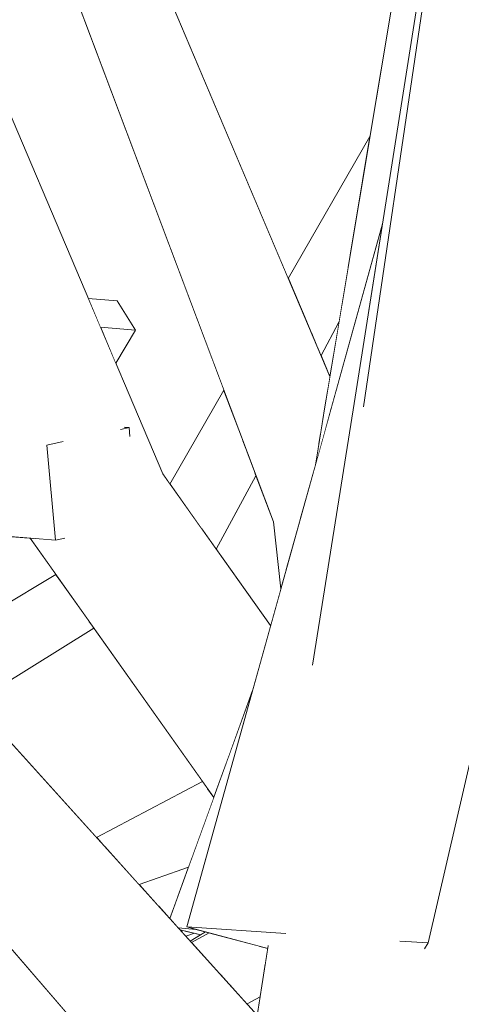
# Model space of a CAD drawing. Extents: x -289599 to -184549, y 66678 to 295474.
# Tile 526 of 656: x -250655 to -250628, y 72019 to 72080. Entities that reach past the tile are written whole.
import ezdxf

# ---------------------------------------------------------------- set-up
doc = ezdxf.new("R2010")
doc.units = 0
doc.header["$MEASUREMENT"] = 0
doc.linetypes.add('Wipeout_Contour', pattern=[1000, 0, -1000])
doc.layers.add('arch drzewa', color=8, linetype='Continuous')
doc.layers.add('Model drzwi', color=8, linetype='Continuous')
doc.layers.add('arch drzewa_Nr_Pióra__4', color=8, linetype='Continuous', lineweight=9)

msp = doc.modelspace()

# ---------------------------------------------------------------- wipeouts: each hides what was drawn before it
at = {"color": 254, "linetype": 'Wipeout_Contour', "lineweight": 0, "ltscale": 767236.409624}
msp.add_wipeout([(-250636.349, 72056.03), (-250636.519, 72053.924), (-250635.942, 72055.996)], dxfattribs=at).dxf.layer = 'arch drzewa'
at = {"color": 254, "linetype": 'Wipeout_Contour', "lineweight": 0, "ltscale": 2045839.702265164}
msp.add_wipeout([(-250630.554, 72005.113), (-250628.671, 72007.656), (-250623.175, 72055.069), (-250628.243, 72055.645), (-250629.435, 72029.59), (-250628.909, 72030.96), (-250626.184, 72038.988), (-250629.701, 72023.755)], dxfattribs=at).dxf.layer = 'arch drzewa'
at = {"color": 254, "linetype": 'Wipeout_Contour', "lineweight": 0, "ltscale": 1023004.058127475}
msp.add_wipeout([(-250652.298, 72018.289), (-250657.259, 72024.029), (-250653.777, 72014.742), (-250652.227, 72018.075)], dxfattribs=at).dxf.layer = 'arch drzewa'
at = {"color": 254, "linetype": 'Wipeout_Contour', "lineweight": 0, "ltscale": 767215.410583}
msp.add_wipeout([(-250640.376, 72019.41), (-250641.181, 72018.965), (-250640.556, 72018.274)], dxfattribs=at).dxf.layer = 'arch drzewa'
at = {"color": 254, "linetype": 'Wipeout_Contour', "lineweight": 0, "ltscale": 2557617.118943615}
msp.add_wipeout([(-250657.73, 72078.481), (-250651.052, 72062.763), (-250649.246, 72062.611), (-250648.112, 72060.786), (-250649.346, 72058.748), (-250646.423, 72051.866), (-250645.978, 72051.243), (-250642.624, 72057.061), (-250653.948, 72087.128), (-250652.964, 72093.033)], dxfattribs=at).dxf.layer = 'Model drzwi'
at = {"color": 254, "linetype": 'Wipeout_Contour', "lineweight": 0, "ltscale": 767239.611987}
msp.add_wipeout([(-250636.586, 72059.224), (-250636.033, 72057.921), (-250635.472, 72061.281)], dxfattribs=at).dxf.layer = 'Model drzwi'
at = {"color": 254, "linetype": 'Wipeout_Contour', "lineweight": 0, "ltscale": 1023044.932439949}
msp.add_wipeout([(-250655.871, 72047.975), (-250659.705, 72041.645), (-250653.065, 72045.63), (-250654.659, 72047.876)], dxfattribs=at).dxf.layer = 'Model drzwi'

# ---------------------------------------------------------------- next in the draw order: wipeouts: each hides what was drawn before it
at = {"color": 254, "linetype": 'Wipeout_Contour', "lineweight": 0, "ltscale": 767236.464251}
msp.add_wipeout([(-250636.349, 72056.03), (-250636.94, 72052.415), (-250636.519, 72053.924)], dxfattribs=at).dxf.layer = 'arch drzewa'
at = {"color": 254, "linetype": 'Wipeout_Contour', "lineweight": 0, "ltscale": 2045840.507681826}
msp.add_wipeout([(-250628.243, 72055.645), (-250635.17, 71998.879), (-250630.554, 72005.113), (-250629.701, 72023.755), (-250629.932, 72022.754), (-250630.152, 72022.396), (-250631.665, 72022.869), (-250629.435, 72029.59)], dxfattribs=at).dxf.layer = 'arch drzewa'
at = {"color": 254, "linetype": 'Wipeout_Contour', "lineweight": 0, "ltscale": 1023012.317242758}
msp.add_wipeout([(-250658.478, 72025.439), (-250654.371, 72013.463), (-250653.777, 72014.742), (-250657.259, 72024.029)], dxfattribs=at).dxf.layer = 'arch drzewa'
at = {"color": 254, "linetype": 'Wipeout_Contour', "lineweight": 0, "ltscale": 1022954.458143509}
msp.add_wipeout([(-250641.357, 72019.159), (-250641.181, 72018.965), (-250640.376, 72019.41), (-250640.309, 72019.831)], dxfattribs=at).dxf.layer = 'arch drzewa'
at = {"color": 254, "linetype": 'Wipeout_Contour', "lineweight": 0, "ltscale": 2557600.079345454}
msp.add_wipeout([(-250648.793, 72087.988), (-250638.618, 72064.011), (-250633.548, 72072.806), (-250630.335, 72092.052), (-250630.706, 72092.082), (-250633.39, 72092.236), (-250634.578, 72099.007), (-250641.873, 72123.928), (-250644.343, 72119.357), (-250644.911, 72117.622)], dxfattribs=at).dxf.layer = 'Model drzwi'
at = {"color": 254, "linetype": 'Wipeout_Contour', "lineweight": 0, "ltscale": 1278734.981785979}
msp.add_wipeout([(-250643.096, 72047.199), (-250639.717, 72042.456), (-250639.083, 72044.729), (-250639.548, 72048.894), (-250640.627, 72051.759)], dxfattribs=at).dxf.layer = 'Model drzwi'
at = {"color": 254, "linetype": 'Wipeout_Contour', "lineweight": 0, "ltscale": 1023012.684218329}
msp.add_wipeout([(-250650.696, 72042.289), (-250658.119, 72037.674), (-250650.542, 72029.305), (-250643.955, 72032.786)], dxfattribs=at).dxf.layer = 'Model drzwi'

# ---------------------------------------------------------------- next in the draw order: wipeouts: each hides what was drawn before it
at = {"color": 254, "linetype": 'Wipeout_Contour', "lineweight": 0, "ltscale": 1534488.617365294}
msp.add_wipeout([(-250636.349, 72056.03), (-250635.942, 72055.996), (-250632.761, 72067.402), (-250628.888, 72091.934), (-250629.047, 72091.947), (-250630.335, 72092.052)], dxfattribs=at).dxf.layer = 'arch drzewa'
at = {"color": 254, "linetype": 'Wipeout_Contour', "lineweight": 0, "ltscale": 1023002.302630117}
msp.add_wipeout([(-250650.693, 72053.096), (-250640.461, 72039.787), (-250639.717, 72042.456), (-250646.423, 72051.866)], dxfattribs=at).dxf.layer = 'arch drzewa'
at = {"color": 254, "linetype": 'Wipeout_Contour', "lineweight": 0, "ltscale": 1023016.937516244}
msp.add_wipeout([(-250660.543, 72027.828), (-250654.412, 72013.376), (-250654.371, 72013.463), (-250658.478, 72025.439)], dxfattribs=at).dxf.layer = 'arch drzewa'
at = {"color": 254, "linetype": 'Wipeout_Contour', "lineweight": 0, "ltscale": 1022956.417008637}
msp.add_wipeout([(-250642.294, 72020.194), (-250641.357, 72019.159), (-250640.309, 72019.831), (-250640.055, 72021.43)], dxfattribs=at).dxf.layer = 'arch drzewa'

# ---------------------------------------------------------------- next in the draw order: wipeouts: each hides what was drawn before it
at = {"color": 254, "linetype": 'Wipeout_Contour', "lineweight": 0, "ltscale": 1278661.992656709}
msp.add_wipeout([(-250636.61, 71996.584), (-250635.477, 71998.465), (-250635.17, 71998.879), (-250628.243, 72055.645), (-250633.949, 72056.03)], dxfattribs=at).dxf.layer = 'arch drzewa'
at = {"color": 254, "linetype": 'Wipeout_Contour', "lineweight": 0, "ltscale": 767248.085449}
msp.add_wipeout([(-250640.461, 72039.787), (-250650.693, 72053.096), (-250640.542, 72039.497)], dxfattribs=at).dxf.layer = 'arch drzewa'
at = {"color": 254, "linetype": 'Wipeout_Contour', "lineweight": 0, "ltscale": 1278698.26990356}
msp.add_wipeout([(-250640.401, 72022.547), (-250642.842, 72020.799), (-250642.294, 72020.194), (-250640.055, 72021.43), (-250639.898, 72022.413)], dxfattribs=at).dxf.layer = 'arch drzewa'

# ---------------------------------------------------------------- next in the draw order: wipeouts: each hides what was drawn before it
at = {"color": 254, "linetype": 'Wipeout_Contour', "lineweight": 0, "ltscale": 767222.761903}
msp.add_wipeout([(-250618.732, 72129.716), (-250628.243, 72055.645), (-250623.175, 72055.069)], dxfattribs=at).dxf.layer = 'arch drzewa'
at = {"color": 254, "linetype": 'Wipeout_Contour', "lineweight": 0, "ltscale": 2046030.138722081}
msp.add_wipeout([(-250654.478, 72047.862), (-250642.338, 72034.3), (-250640.841, 72038.422), (-250640.542, 72039.497), (-250650.693, 72053.096), (-250652.723, 72051.192), (-250652.509, 72047.873), (-250653.089, 72047.749)], dxfattribs=at).dxf.layer = 'arch drzewa'
at = {"color": 254, "linetype": 'Wipeout_Contour', "lineweight": 0, "ltscale": 767190.858787}
msp.add_wipeout([(-250629.932, 72022.754), (-250626.184, 72038.988), (-250628.909, 72030.96)], dxfattribs=at).dxf.layer = 'arch drzewa'
at = {"color": 254, "linetype": 'Wipeout_Contour', "lineweight": 0, "ltscale": 1022965.82463022}
msp.add_wipeout([(-250643.532, 72023.376), (-250644.629, 72022.773), (-250642.842, 72020.799), (-250640.401, 72022.547)], dxfattribs=at).dxf.layer = 'arch drzewa'

# ---------------------------------------------------------------- next in the draw order: wipeouts: each hides what was drawn before it
at = {"color": 254, "linetype": 'Wipeout_Contour', "lineweight": 0, "ltscale": 1534487.657337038}
msp.add_wipeout([(-250628.243, 72055.645), (-250618.732, 72129.716), (-250623.013, 72129.978), (-250625.233, 72098.421), (-250624.074, 72094.481), (-250625.539, 72094.074)], dxfattribs=at).dxf.layer = 'arch drzewa'
at = {"color": 254, "linetype": 'Wipeout_Contour', "lineweight": 0, "ltscale": 1790553.469735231}
msp.add_wipeout([(-250676.549, 72112.917), (-250646.423, 72051.866), (-250672.009, 72112.094), (-250675.183, 72112.669), (-250675.401, 72112.622), (-250675.416, 72112.69), (-250675.461, 72112.72)], dxfattribs=at).dxf.layer = 'arch drzewa'
at = {"color": 254, "linetype": 'Wipeout_Contour', "lineweight": 0, "ltscale": 1023010.631011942}
msp.add_wipeout([(-250654.659, 72047.876), (-250643.249, 72031.79), (-250642.338, 72034.3), (-250654.478, 72047.862)], dxfattribs=at).dxf.layer = 'arch drzewa'
at = {"color": 254, "linetype": 'Wipeout_Contour', "lineweight": 0, "ltscale": 1022922.627600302}
msp.add_wipeout([(-250629.435, 72029.59), (-250631.665, 72022.869), (-250629.932, 72022.754), (-250628.909, 72030.96)], dxfattribs=at).dxf.layer = 'arch drzewa'
at = {"color": 254, "linetype": 'Wipeout_Contour', "lineweight": 0, "ltscale": 1022971.796163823}
msp.add_wipeout([(-250644.719, 72022.873), (-250644.629, 72022.773), (-250643.532, 72023.376), (-250643.774, 72023.44)], dxfattribs=at).dxf.layer = 'arch drzewa'

# ---------------------------------------------------------------- next in the draw order: wipeouts: each hides what was drawn before it
at = {"color": 254, "linetype": 'Wipeout_Contour', "lineweight": 0, "ltscale": 1534770.144001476}
msp.add_wipeout([(-250679.286, 72110.249), (-250650.693, 72053.096), (-250676.549, 72112.917), (-250677.829, 72111.669), (-250677.81, 72111.503), (-250678.028, 72111.475)], dxfattribs=at).dxf.layer = 'arch drzewa'
at = {"color": 254, "linetype": 'Wipeout_Contour', "lineweight": 0, "ltscale": 767278.054283}
msp.add_wipeout([(-250650.29, 72060.97), (-250649.346, 72058.748), (-250648.112, 72060.786)], dxfattribs=at).dxf.layer = 'arch drzewa'
at = {"color": 254, "linetype": 'Wipeout_Contour', "lineweight": 0, "ltscale": 767271.654514}
msp.add_wipeout([(-250649.033, 72054.638), (-250648.514, 72054.749), (-250648.802, 72054.756)], dxfattribs=at).dxf.layer = 'arch drzewa'
at = {"color": 254, "linetype": 'Wipeout_Contour', "lineweight": 0, "ltscale": 1278719.945124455}
msp.add_wipeout([(-250640.841, 72038.422), (-250645.98, 72024.265), (-250645.457, 72023.688), (-250644.355, 72023.595), (-250644.933, 72023.748)], dxfattribs=at).dxf.layer = 'arch drzewa'
at = {"color": 254, "linetype": 'Wipeout_Contour', "lineweight": 0, "ltscale": 767190.224744}
msp.add_wipeout([(-250631.665, 72022.869), (-250630.152, 72022.396), (-250629.932, 72022.754)], dxfattribs=at).dxf.layer = 'arch drzewa'

# ---------------------------------------------------------------- next in the draw order: linework, layer by layer
at = {"layer": 'arch drzewa_Nr_Pióra__4', "linetype": 'Continuous'}
for p, q in [((-250629.932, 72022.754), (-250626.152, 72039.125)), ((-250629.932, 72022.754), (-250631.68, 72022.87)), ((-250630.154, 72022.393), (-250629.932, 72022.754))]:
    msp.add_line(p, q, dxfattribs=at)

# ---------------------------------------------------------------- next in the draw order: wipeouts: each hides what was drawn before it
at = {"color": 254, "linetype": 'Wipeout_Contour', "lineweight": 0, "ltscale": 1278848.425981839}
msp.add_wipeout([(-250650.693, 72053.096), (-250679.286, 72110.249), (-250657.523, 72054.478), (-250652.61, 72053.874), (-250652.723, 72051.192)], dxfattribs=at).dxf.layer = 'arch drzewa'
at = {"color": 254, "linetype": 'Wipeout_Contour', "lineweight": 0, "ltscale": 767271.562247}
msp.add_wipeout([(-250649.033, 72054.638), (-250648.465, 72054.2), (-250648.514, 72054.749)], dxfattribs=at).dxf.layer = 'arch drzewa'
at = {"color": 254, "linetype": 'Wipeout_Contour', "lineweight": 0, "ltscale": 1278717.720916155}
msp.add_wipeout([(-250645.457, 72023.688), (-250645.341, 72023.559), (-250644.062, 72023.268), (-250643.774, 72023.44), (-250644.355, 72023.595)], dxfattribs=at).dxf.layer = 'arch drzewa'

# ---------------------------------------------------------------- next in the draw order: wipeouts: each hides what was drawn before it
at = {"color": 254, "linetype": 'Wipeout_Contour', "lineweight": 0, "ltscale": 1278878.762539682}
msp.add_wipeout([(-250649.371, 72121.653), (-250659.758, 72083.256), (-250657.73, 72078.481), (-250652.964, 72093.033), (-250648.281, 72121.156)], dxfattribs=at).dxf.layer = 'arch drzewa'
at = {"color": 254, "linetype": 'Wipeout_Contour', "lineweight": 0, "ltscale": 1023040.82807685}
msp.add_wipeout([(-250649.246, 72062.611), (-250651.052, 72062.763), (-250650.29, 72060.97), (-250648.112, 72060.786)], dxfattribs=at).dxf.layer = 'arch drzewa'
at = {"color": 254, "linetype": 'Wipeout_Contour', "lineweight": 0, "ltscale": 767202.071725}
msp.add_wipeout([(-250633.949, 72056.03), (-250644.298, 71983.823), (-250636.61, 71996.584)], dxfattribs=at).dxf.layer = 'arch drzewa'
at = {"color": 254, "linetype": 'Wipeout_Contour', "lineweight": 0, "ltscale": 1534606.144165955}
msp.add_wipeout([(-250657.713, 72054.967), (-250669.218, 72055.24), (-250668.496, 72054.384), (-250653.619, 72053.658), (-250652.61, 72053.874), (-250657.523, 72054.478)], dxfattribs=at).dxf.layer = 'arch drzewa'

# ---------------------------------------------------------------- next in the draw order: wipeouts: each hides what was drawn before it
at = {"color": 254, "linetype": 'Wipeout_Contour', "lineweight": 0, "ltscale": 1790165.416708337}
msp.add_wipeout([(-250644.329, 71983.771), (-250644.298, 71983.823), (-250633.949, 72056.03), (-250634.587, 72055.839), (-250637.679, 72032.965), (-250638.782, 72023.34), (-250639.021, 72023.036)], dxfattribs=at).dxf.layer = 'arch drzewa'
at = {"color": 254, "linetype": 'Wipeout_Contour', "lineweight": 0, "ltscale": 767311.220212}
msp.add_wipeout([(-250653.619, 72053.658), (-250668.496, 72054.384), (-250667.387, 72053.067)], dxfattribs=at).dxf.layer = 'arch drzewa'

# ---------------------------------------------------------------- next in the draw order: wipeouts: each hides what was drawn before it
at = {"color": 254, "linetype": 'Wipeout_Contour', "lineweight": 0, "ltscale": 1022978.979378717}
msp.add_wipeout([(-250628.431, 72093.346), (-250633.949, 72056.03), (-250628.243, 72055.645), (-250625.539, 72094.074)], dxfattribs=at).dxf.layer = 'arch drzewa'
at = {"color": 254, "linetype": 'Wipeout_Contour', "lineweight": 0, "ltscale": 767225.091851}
msp.add_wipeout([(-250637.094, 72040.062), (-250637.679, 72032.965), (-250634.587, 72055.839)], dxfattribs=at).dxf.layer = 'arch drzewa'
at = {"color": 254, "linetype": 'Wipeout_Contour', "lineweight": 0, "ltscale": 1023064.56041643}
msp.add_wipeout([(-250667.387, 72053.067), (-250663.626, 72048.604), (-250653.089, 72047.749), (-250653.619, 72053.658)], dxfattribs=at).dxf.layer = 'arch drzewa'
at = {"color": 254, "linetype": 'Wipeout_Contour', "lineweight": 0, "ltscale": 2301601.173454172}
msp.add_wipeout([(-250646.193, 71982.799), (-250646.469, 71981.06), (-250645.995, 71981.006), (-250644.329, 71983.771), (-250639.021, 72023.036), (-250639.869, 72022.597), (-250644.898, 71990.949), (-250644.598, 71990.242), (-250645.758, 71985.132)], dxfattribs=at).dxf.layer = 'arch drzewa'

# ---------------------------------------------------------------- next in the draw order: wipeouts: each hides what was drawn before it
at = {"color": 254, "linetype": 'Wipeout_Contour', "lineweight": 0, "ltscale": 1022987.275339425}
msp.add_wipeout([(-250634.587, 72055.839), (-250633.949, 72056.03), (-250628.516, 72092.771), (-250628.833, 72092.279)], dxfattribs=at).dxf.layer = 'arch drzewa'
at = {"color": 254, "linetype": 'Wipeout_Contour', "lineweight": 0, "ltscale": 1278800.258752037}
msp.add_wipeout([(-250652.61, 72053.874), (-250653.619, 72053.658), (-250653.089, 72047.749), (-250652.509, 72047.873), (-250652.723, 72051.192)], dxfattribs=at).dxf.layer = 'arch drzewa'

# ---------------------------------------------------------------- next in the draw order: wipeouts: each hides what was drawn before it
at = {"color": 254, "linetype": 'Wipeout_Contour', "lineweight": 0, "ltscale": 2301885.460995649}
msp.add_wipeout([(-250672.637, 72052.73), (-250668.688, 72047.001), (-250668.659, 72046.961), (-250668.007, 72046.012), (-250665.035, 72038.418), (-250663.679, 72035.221), (-250641.11, 72014.786), (-250640.556, 72018.274), (-250672.081, 72053.096)], dxfattribs=at).dxf.layer = 'arch drzewa'

# ---------------------------------------------------------------- next in the draw order: linework, layer by layer
at = {"layer": 'arch drzewa_Nr_Pióra__4', "linetype": 'Continuous'}
msp.add_line((-250653.089, 72047.749), (-250652.5, 72047.875), dxfattribs=at)

# ---------------------------------------------------------------- next in the draw order: wipeouts: each hides what was drawn before it
at = {"color": 254, "linetype": 'Wipeout_Contour', "lineweight": 0, "ltscale": 1022999.073699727}
msp.add_wipeout([(-250663.679, 72035.221), (-250660.543, 72027.828), (-250642.377, 72006.812), (-250641.11, 72014.786)], dxfattribs=at).dxf.layer = 'arch drzewa'

# ---------------------------------------------------------------- next in the draw order: linework, layer by layer
at = {"layer": 'arch drzewa_Nr_Pióra__4', "linetype": 'Continuous'}
msp.add_line((-250641.181, 72018.965), (-250640.376, 72019.41), dxfattribs=at)

# ---------------------------------------------------------------- next in the draw order: wipeouts: each hides what was drawn before it
at = {"color": 254, "linetype": 'Wipeout_Contour', "lineweight": 0, "ltscale": 1023021.530705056}
msp.add_wipeout([(-250644.598, 71990.242), (-250668.659, 72046.961), (-250678.068, 72044.212), (-250645.758, 71985.132)], dxfattribs=at).dxf.layer = 'arch drzewa'

# ---------------------------------------------------------------- next in the draw order: wipeouts: each hides what was drawn before it
at = {"color": 254, "linetype": 'Wipeout_Contour', "lineweight": 0, "ltscale": 1534453.549840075}
msp.add_wipeout([(-250644.933, 72023.748), (-250638.782, 72023.34), (-250637.679, 72032.965), (-250637.094, 72040.062), (-250634.587, 72055.839), (-250632.761, 72067.402)], dxfattribs=at).dxf.layer = 'arch drzewa'
at = {"color": 254, "linetype": 'Wipeout_Contour', "lineweight": 0, "ltscale": 1790179.331915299}
msp.add_wipeout([(-250678.068, 72044.212), (-250651.472, 71970.115), (-250650.825, 71972.988), (-250646.362, 71980.396), (-250646.469, 71981.06), (-250646.193, 71982.799), (-250645.758, 71985.132)], dxfattribs=at).dxf.layer = 'arch drzewa'

# ---------------------------------------------------------------- next in the draw order: wipeouts: each hides what was drawn before it
at = {"color": 254, "linetype": 'Wipeout_Contour', "lineweight": 0, "ltscale": 1022987.641466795}
msp.add_wipeout([(-250635.201, 72062.905), (-250636.8, 72059.728), (-250636.586, 72059.224), (-250635.472, 72061.281)], dxfattribs=at).dxf.layer = 'arch drzewa'
at = {"color": 254, "linetype": 'Wipeout_Contour', "lineweight": 0, "ltscale": 1022996.043856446}
msp.add_wipeout([(-250640.706, 72051.968), (-250643.103, 72047.207), (-250643.096, 72047.199), (-250640.627, 72051.759)], dxfattribs=at).dxf.layer = 'arch drzewa'
at = {"color": 254, "linetype": 'Wipeout_Contour', "lineweight": 0, "ltscale": 767236.695854}
msp.add_wipeout([(-250637.879, 72049.047), (-250639.548, 72048.894), (-250638.767, 72045.863)], dxfattribs=at).dxf.layer = 'arch drzewa'
at = {"color": 254, "linetype": 'Wipeout_Contour', "lineweight": 0, "ltscale": 1023032.575725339}
msp.add_wipeout([(-250658.398, 72037.982), (-250658.119, 72037.674), (-250650.696, 72042.289), (-250650.986, 72042.698)], dxfattribs=at).dxf.layer = 'arch drzewa'
at = {"color": 254, "linetype": 'Wipeout_Contour', "lineweight": 0, "ltscale": 767236.165834}
msp.add_wipeout([(-250646.683, 72025.041), (-250645.98, 72024.265), (-250645.509, 72025.563)], dxfattribs=at).dxf.layer = 'arch drzewa'
at = {"color": 254, "linetype": 'Wipeout_Contour', "lineweight": 0, "ltscale": 1278698.316617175}
msp.add_wipeout([(-250644.933, 72023.748), (-250639.898, 72022.413), (-250639.869, 72022.597), (-250639.021, 72023.036), (-250638.782, 72023.34)], dxfattribs=at).dxf.layer = 'arch drzewa'

# ---------------------------------------------------------------- next in the draw order: wipeouts: each hides what was drawn before it
at = {"color": 254, "linetype": 'Wipeout_Contour', "lineweight": 0, "ltscale": 1022989.252387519}
msp.add_wipeout([(-250637.172, 72060.605), (-250636.8, 72059.728), (-250635.201, 72062.905), (-250634.89, 72064.768)], dxfattribs=at).dxf.layer = 'arch drzewa'
at = {"color": 254, "linetype": 'Wipeout_Contour', "lineweight": 0, "ltscale": 1022998.293896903}
msp.add_wipeout([(-250641.195, 72053.267), (-250643.902, 72048.329), (-250643.103, 72047.207), (-250640.706, 72051.968)], dxfattribs=at).dxf.layer = 'arch drzewa'
at = {"color": 254, "linetype": 'Wipeout_Contour', "lineweight": 0, "ltscale": 767236.406949}
msp.add_wipeout([(-250639.548, 72048.894), (-250639.083, 72044.729), (-250638.767, 72045.863)], dxfattribs=at).dxf.layer = 'arch drzewa'
at = {"color": 254, "linetype": 'Wipeout_Contour', "lineweight": 0, "ltscale": 767277.186438}
msp.add_wipeout([(-250658.41, 72037.995), (-250658.398, 72037.982), (-250650.986, 72042.698)], dxfattribs=at).dxf.layer = 'arch drzewa'
at = {"color": 254, "linetype": 'Wipeout_Contour', "lineweight": 0, "ltscale": 1022983.560156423}
msp.add_wipeout([(-250647.896, 72026.382), (-250646.683, 72025.041), (-250645.509, 72025.563), (-250644.819, 72027.465)], dxfattribs=at).dxf.layer = 'arch drzewa'
at = {"color": 254, "linetype": 'Wipeout_Contour', "lineweight": 0, "ltscale": 1022973.468956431}
msp.add_wipeout([(-250644.99, 72023.172), (-250644.719, 72022.873), (-250644.062, 72023.268), (-250644.451, 72023.356)], dxfattribs=at).dxf.layer = 'arch drzewa'

# ---------------------------------------------------------------- next in the draw order: linework, layer by layer
at = {"layer": 'arch drzewa_Nr_Pióra__4', "linetype": 'Continuous'}
msp.add_line((-250644.898, 71990.949), (-250639.869, 72022.6), dxfattribs=at)

# ---------------------------------------------------------------- next in the draw order: wipeouts: each hides what was drawn before it
at = {"color": 254, "linetype": 'Wipeout_Contour', "lineweight": 0, "ltscale": 1022991.8048792}
msp.add_wipeout([(-250637.761, 72061.993), (-250637.172, 72060.605), (-250634.89, 72064.768), (-250633.984, 72070.193)], dxfattribs=at).dxf.layer = 'arch drzewa'
at = {"color": 254, "linetype": 'Wipeout_Contour', "lineweight": 0, "ltscale": 1023000.693138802}
msp.add_wipeout([(-250641.458, 72053.965), (-250643.994, 72048.458), (-250643.902, 72048.329), (-250641.195, 72053.267)], dxfattribs=at).dxf.layer = 'arch drzewa'
at = {"color": 254, "linetype": 'Wipeout_Contour', "lineweight": 0, "ltscale": 1278798.871842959}
msp.add_wipeout([(-250659.534, 72040.226), (-250659.021, 72038.67), (-250658.41, 72037.995), (-250650.99, 72042.704), (-250652.725, 72045.151)], dxfattribs=at).dxf.layer = 'arch drzewa'
at = {"color": 254, "linetype": 'Wipeout_Contour', "lineweight": 0, "ltscale": 767237.58318}
msp.add_wipeout([(-250647.697, 72026.452), (-250644.819, 72027.465), (-250644.414, 72028.579)], dxfattribs=at).dxf.layer = 'arch drzewa'
at = {"color": 254, "linetype": 'Wipeout_Contour', "lineweight": 0, "ltscale": 1022974.779474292}
msp.add_wipeout([(-250645.221, 72023.427), (-250644.99, 72023.172), (-250644.451, 72023.356), (-250645.044, 72023.492)], dxfattribs=at).dxf.layer = 'arch drzewa'

# ---------------------------------------------------------------- next in the draw order: linework, layer by layer
at = {"layer": 'arch drzewa_Nr_Pióra__4', "linetype": 'Continuous'}
for p, q in [((-250644.719, 72022.873), (-250643.774, 72023.44)), ((-250644.629, 72022.773), (-250643.532, 72023.376))]:
    msp.add_line(p, q, dxfattribs=at)

# ---------------------------------------------------------------- next in the draw order: wipeouts: each hides what was drawn before it
at = {"color": 254, "linetype": 'Wipeout_Contour', "lineweight": 0, "ltscale": 1022995.735214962}
msp.add_wipeout([(-250638.618, 72064.011), (-250637.761, 72061.993), (-250633.984, 72070.193), (-250633.548, 72072.806)], dxfattribs=at).dxf.layer = 'arch drzewa'
at = {"color": 254, "linetype": 'Wipeout_Contour', "lineweight": 0, "ltscale": 1023006.360643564}
msp.add_wipeout([(-250642.624, 72057.061), (-250645.978, 72051.243), (-250643.994, 72048.458), (-250641.458, 72053.965)], dxfattribs=at).dxf.layer = 'arch drzewa'
at = {"color": 254, "linetype": 'Wipeout_Contour', "lineweight": 0, "ltscale": 1278805.914499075}
msp.add_wipeout([(-250659.705, 72041.645), (-250659.897, 72041.327), (-250659.534, 72040.226), (-250652.725, 72045.151), (-250653.065, 72045.63)], dxfattribs=at).dxf.layer = 'arch drzewa'
at = {"color": 254, "linetype": 'Wipeout_Contour', "lineweight": 0, "ltscale": 1534480.624078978}
msp.add_wipeout([(-250650.077, 72028.791), (-250647.896, 72026.382), (-250647.697, 72026.452), (-250644.414, 72028.579), (-250643.249, 72031.79), (-250643.616, 72032.308)], dxfattribs=at).dxf.layer = 'arch drzewa'
at = {"color": 254, "linetype": 'Wipeout_Contour', "lineweight": 0, "ltscale": 767232.140988}
msp.add_wipeout([(-250645.341, 72023.559), (-250645.221, 72023.427), (-250645.044, 72023.492)], dxfattribs=at).dxf.layer = 'arch drzewa'

# ---------------------------------------------------------------- next in the draw order: linework, layer by layer
at = {"layer": 'arch drzewa_Nr_Pióra__4', "linetype": 'Continuous'}
for p, q in [((-250633.949, 72056.03), (-250628.43, 72093.35)), ((-250634.587, 72055.839), (-250628.833, 72092.283)), ((-250659.705, 72041.645), (-250653.065, 72045.63)), ((-250658.119, 72037.674), (-250650.696, 72042.289)), ((-250642.377, 72006.812), (-250660.543, 72027.828)), ((-250647.896, 72026.382), (-250644.819, 72027.465)), ((-250644.355, 72023.595), (-250645.457, 72023.688)), ((-250645.341, 72023.559), (-250644.062, 72023.268)), ((-250644.99, 72023.172), (-250644.451, 72023.356)), ((-250638.779, 72023.34), (-250644.933, 72023.748)), ((-250644.933, 72023.748), (-250639.898, 72022.413))]:
    msp.add_line(p, q, dxfattribs=at)

# ---------------------------------------------------------------- next in the draw order: wipeouts: each hides what was drawn before it
at = {"color": 254, "linetype": 'Wipeout_Contour', "lineweight": 0, "ltscale": 1023032.999316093}
msp.add_wipeout([(-250653.948, 72087.128), (-250636.737, 72053.657), (-250636.626, 72054.335), (-250650.978, 72088.351)], dxfattribs=at).dxf.layer = 'arch drzewa'
at = {"color": 254, "linetype": 'Wipeout_Contour', "lineweight": 0, "ltscale": 1022991.433265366}
msp.add_wipeout([(-250650.108, 72028.825), (-250650.077, 72028.791), (-250643.616, 72032.308), (-250643.652, 72032.358)], dxfattribs=at).dxf.layer = 'arch drzewa'

# ---------------------------------------------------------------- next in the draw order: wipeouts: each hides what was drawn before it
at = {"color": 254, "linetype": 'Wipeout_Contour', "lineweight": 0, "ltscale": 1278755.276881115}
msp.add_wipeout([(-250636.737, 72053.657), (-250653.948, 72087.128), (-250639.548, 72048.894), (-250637.879, 72049.047), (-250636.94, 72052.415)], dxfattribs=at).dxf.layer = 'arch drzewa'
at = {"color": 254, "linetype": 'Wipeout_Contour', "lineweight": 0, "ltscale": 1022992.530375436}
msp.add_wipeout([(-250650.542, 72029.305), (-250650.108, 72028.825), (-250643.652, 72032.358), (-250643.955, 72032.786)], dxfattribs=at).dxf.layer = 'arch drzewa'

# ---------------------------------------------------------------- next in the draw order: linework, layer by layer
at = {"layer": 'arch drzewa_Nr_Pióra__4', "linetype": 'Continuous'}
for p, q in [((-250652.602, 72053.875), (-250653.619, 72053.658)), ((-250653.619, 72053.658), (-250653.089, 72047.749)), ((-250640.556, 72018.274), (-250672.081, 72053.096)), ((-250639.717, 72042.456), (-250646.423, 72051.866)), ((-250643.096, 72047.199), (-250640.627, 72051.759)), ((-250653.089, 72047.749), (-250663.626, 72048.604)), ((-250639.083, 72044.729), (-250639.548, 72048.894)), ((-250643.249, 72031.79), (-250654.659, 72047.876)), ((-250645.98, 72024.265), (-250640.841, 72038.422)), ((-250650.542, 72029.305), (-250643.955, 72032.786))]:
    msp.add_line(p, q, dxfattribs=at)

# ---------------------------------------------------------------- next in the draw order: wipeouts: each hides what was drawn before it
at = {"color": 254, "linetype": 'Wipeout_Contour', "lineweight": 0, "ltscale": 1023029.453942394}
msp.add_wipeout([(-250650.978, 72088.351), (-250636.149, 72057.228), (-250636.033, 72057.921), (-250648.793, 72087.988)], dxfattribs=at).dxf.layer = 'arch drzewa'

# ---------------------------------------------------------------- next in the draw order: wipeouts: each hides what was drawn before it
at = {"color": 254, "linetype": 'Wipeout_Contour', "lineweight": 0, "ltscale": 1023007.63830699}
msp.add_wipeout([(-250636.149, 72057.228), (-250650.978, 72088.351), (-250636.626, 72054.335), (-250636.349, 72056.03)], dxfattribs=at).dxf.layer = 'arch drzewa'

# ---------------------------------------------------------------- next in the draw order: linework, layer by layer
at = {"layer": 'arch drzewa_Nr_Pióra__4', "linetype": 'Continuous'}
for p, q in [((-250646.423, 72051.866), (-250672.009, 72112.094)), ((-250636.349, 72056.03), (-250630.335, 72092.052)), ((-250636.033, 72057.921), (-250648.793, 72087.988)), ((-250639.548, 72048.894), (-250653.948, 72087.128)), ((-250638.618, 72064.011), (-250633.548, 72072.806)), ((-250644.933, 72023.748), (-250632.761, 72067.402)), ((-250651.052, 72062.763), (-250649.246, 72062.611)), ((-250649.246, 72062.611), (-250648.112, 72060.786)), ((-250636.586, 72059.224), (-250635.472, 72061.281)), ((-250648.112, 72060.786), (-250650.29, 72060.97)), ((-250649.346, 72058.748), (-250648.112, 72060.786)), ((-250645.978, 72051.243), (-250642.624, 72057.061)), ((-250637.106, 72039.989), (-250634.587, 72055.839)), ((-250636.94, 72052.415), (-250636.349, 72056.03)), ((-250648.514, 72054.749), (-250649.045, 72054.635)), ((-250648.514, 72054.749), (-250648.802, 72054.766)), ((-250648.464, 72054.187), (-250648.514, 72054.749))]:
    msp.add_line(p, q, dxfattribs=at)

doc.saveas('drawing.dxf')
